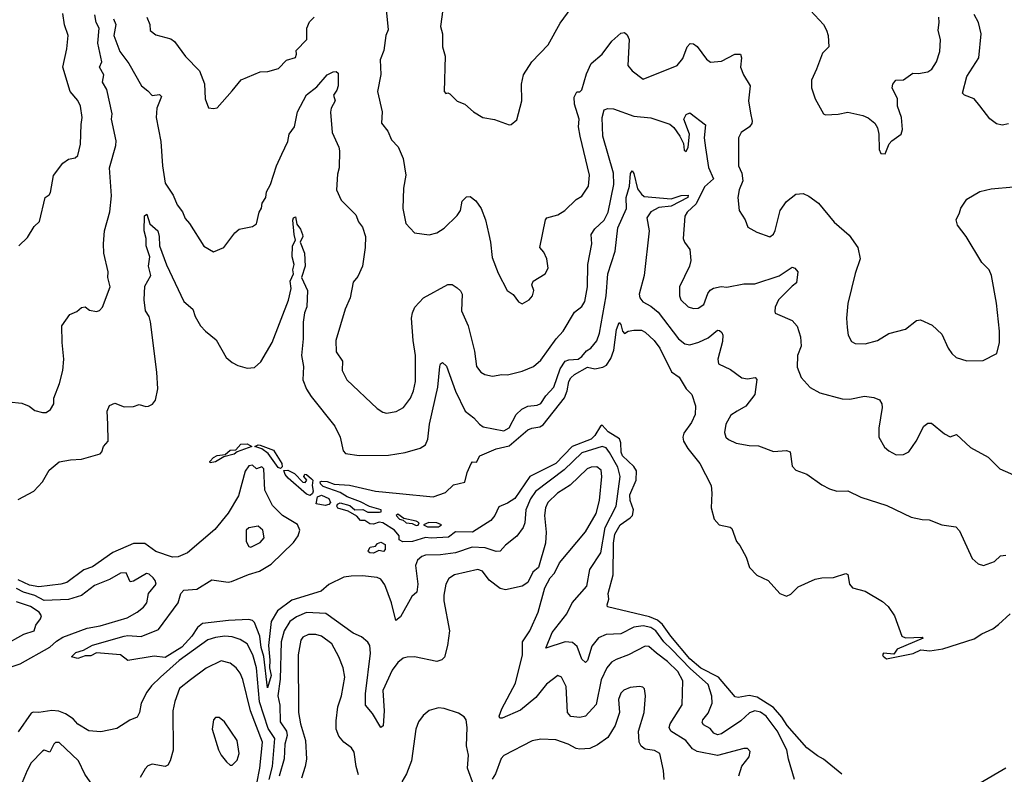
# Model space of a CAD drawing. Extents: x 1246230 to 1426786, y 660032 to 763141.
# Tile 323 of 566: x 1351693 to 1356986, y 706203 to 710261. Entities that reach past the tile are written whole.
import ezdxf

# ---------------------------------------------------------------- set-up
doc = ezdxf.new("R2010")
doc.units = 0

msp = doc.modelspace()

# ---------------------------------------------------------------- linework, layer by layer
at = {"layer": '0CON10XD'}
for points in [[(1351633.6, 708206.4), (1351705, 708198.9), (1351743.2, 708183.2), (1351775, 708160), (1351815, 708148), (1351835, 708148), (1351858.8, 708165), (1351876, 708195), (1351876.7, 708225), (1351906.4, 708303.6), (1351923.8, 708375), (1351929.6, 708435), (1351920.4, 708525), (1351920, 708615), (1351962, 708675), (1351999.1, 708690.9), (1352025, 708713.3), (1352045, 708716.2), (1352068.3, 708698.3), (1352105, 708691.2), (1352122.3, 708697.7), (1352138, 708715), (1352178.6, 708825), (1352165.7, 708875), (1352168.1, 708905), (1352145.5, 709005), (1352143.3, 709055), (1352148.5, 709125), (1352177.6, 709227.6), (1352186.3, 709313.7), (1352175.3, 709464.7), (1352210, 709585), (1352211.1, 709608.9), (1352185.6, 709725), (1352190.2, 709755), (1352161.1, 709885), (1352138.5, 709925), (1352145.6, 709965), (1352121.6, 710005), (1352134.3, 710035), (1352113.4, 710135), (1352120, 710215), (1352103.1, 710245), (1352096.7, 710286.7)], [(1351688.8, 709045), (1351735, 709088.8), (1351770.9, 709149.1), (1351800, 709175), (1351830, 709305), (1351851.2, 709318.8), (1351858.8, 709331.2), (1351875, 709422.5), (1351925, 709490), (1351955, 709510), (1351991.7, 709518.3), (1352005, 709530), (1352018.8, 709591.2), (1352022.4, 709697.6), (1352028.9, 709735), (1352020, 709795), (1352005, 709826.2), (1351963.3, 709875), (1351924, 710005), (1351946, 710105), (1351952.5, 710175), (1351933.6, 710233.6), (1351925.5, 710295)], [(1353662.7, 710315), (1353673.2, 710206.8), (1353660.9, 710175), (1353651.2, 710095), (1353630.8, 710045), (1353634.1, 709965.9), (1353615.7, 709875), (1353642, 709765), (1353637.8, 709705), (1353671.2, 709661.2), (1353692.5, 709615), (1353726.6, 709576.6), (1353754.4, 709515), (1353768.1, 709425), (1353755.5, 709355), (1353752.5, 709245), (1353768, 709165), (1353815, 709113.8), (1353895, 709103.8), (1353935, 709114.2), (1353975, 709140.6), (1354045, 709207.5), (1354061.9, 709235), (1354070.8, 709285), (1354095, 709308), (1354115, 709310), (1354145, 709286), (1354174.6, 709244.6), (1354196.7, 709185), (1354214.4, 709105), (1354224.5, 709064.5), (1354232, 708982), (1354265, 708897.5), (1354314.2, 708804.2), (1354345, 708782.5), (1354374.1, 708744.1), (1354395, 708732.5), (1354432.5, 708755), (1354450, 708775), (1354456.7, 708805), (1354446.7, 708835), (1354453.8, 708855), (1354518, 708895), (1354533.1, 708925), (1354527.5, 708975), (1354510.7, 709010.7), (1354489.2, 709035), (1354520, 709185), (1354527.5, 709195), (1354585, 709211.4), (1354623.8, 709235), (1354685, 709294.2), (1354715, 709312.5), (1354750, 709365), (1354755.5, 709425), (1354706.1, 709635), (1354697.5, 709685), (1354701.4, 709725), (1354676.1, 709806.1), (1354674.4, 709845), (1354687.7, 709872.3)], [(1353968.1, 710315), (1353955.7, 710225), (1353965.7, 710185), (1353966, 710115), (1353979.4, 710065), (1353974.4, 709874.4), (1353983.8, 709863.8), (1353995, 709867.5), (1354005, 709862.5), (1354045, 709822.5), (1354086.1, 709806.1), (1354132.5, 709765), (1354182.5, 709735), (1354245, 709723.8), (1354325, 709696.2), (1354335, 709696.7), (1354365, 709722.5), (1354392.5, 709825), (1354391.4, 709915), (1354401.4, 709965), (1354446, 710035), (1354534, 710125), (1354598, 710242), (1354657.4, 710322.6)], [(1355945, 710310), (1356013.8, 710235), (1356031.2, 710205), (1356040, 710175), (1356042.5, 710115), (1356009.3, 710080.7), (1355976.7, 709995), (1355948.8, 709935), (1355950, 709895), (1355970, 709835), (1356013.3, 709755), (1356025, 709750), (1356092.3, 709752.3), (1356145, 709763.8), (1356226.4, 709746.4), (1356253.6, 709733.6), (1356290, 709705), (1356305, 709680), (1356312.5, 709645), (1356313, 709563), (1356321.7, 709541.7), (1356345, 709540), (1356367.5, 709592.5), (1356380.7, 709609.3), (1356432.5, 709645), (1356438.8, 709671.2), (1356434.3, 709735), (1356411.2, 709795), (1356411.2, 709835), (1356384, 709895), (1356386.7, 709915), (1356403.9, 709936.1), (1356445, 709936.7), (1356495, 709972.5), (1356525, 709971.2), (1356575, 709981.2), (1356597.5, 709995), (1356621.2, 710035), (1356639.5, 710090.5), (1356642.7, 710152.7), (1356630.6, 710205), (1356636.9, 710245), (1356634.4, 710275)], [(1357009.2, 709700.8), (1356975, 709693.6), (1356945, 709701.4), (1356908.3, 709728.3), (1356855, 709797.5), (1356824.5, 709834.5), (1356772.5, 709855), (1356761.2, 709865), (1356784.6, 709955), (1356850, 710055), (1356861.1, 710185), (1356848.2, 710245), (1356825, 710288.1)], [(1352196.3, 710266.3), (1352209.1, 710235), (1352199.5, 710175), (1352230.4, 710090.4), (1352278.6, 710025), (1352347.1, 709905), (1352381.7, 709878.3), (1352405, 709854), (1352445, 709857.9), (1352455, 709847.5), (1352429.4, 709785), (1352427.3, 709735), (1352452.3, 709605), (1352460, 709475), (1352475, 709382), (1352517.9, 709317.9), (1352539.4, 709265), (1352567.4, 709227.4), (1352581.9, 709191.9), (1352605.6, 709165), (1352683.4, 709043.4), (1352735, 709013.3), (1352790, 709035), (1352848.8, 709115), (1352873.3, 709135), (1352945, 709148.8), (1352965, 709162.5), (1352980.8, 709225), (1352993.4, 709246.6), (1352997.1, 709275), (1353015.3, 709305), (1353018.9, 709335), (1353040.5, 709375), (1353073.1, 709475), (1353102.6, 709537.4), (1353134.6, 709605), (1353141.1, 709645), (1353170.5, 709685), (1353186.5, 709765), (1353235, 709856.2), (1353289.5, 709900.5), (1353345, 709963.8), (1353378.8, 709981.2), (1353395, 709982), (1353405, 709974), (1353405.7, 709904.3), (1353398.4, 709881.6), (1353379.2, 709855), (1353389.5, 709825), (1353368.1, 709785), (1353364.3, 709764.3), (1353372.9, 709655), (1353408.6, 709575), (1353412, 709555), (1353410, 709465), (1353400.5, 709429.5), (1353396, 709345), (1353420.7, 709290.7), (1353500.7, 709210.7), (1353515, 709173.8), (1353535.6, 709145), (1353551.9, 709095), (1353550.4, 709035), (1353535.5, 708934.5), (1353510.9, 708879.1), (1353485, 708848.8), (1353469.4, 708765), (1353443.1, 708705), (1353391.9, 708535), (1353394.4, 708475), (1353427.5, 708425), (1353426.9, 708375), (1353451.9, 708325), (1353615, 708170), (1353645, 708150), (1353665, 708144.4), (1353716, 708154), (1353755.7, 708175), (1353794.5, 708225), (1353810, 708265), (1353820.9, 708315), (1353820.9, 708455), (1353808.2, 708535), (1353800, 708655), (1353803.8, 708685), (1353817.5, 708715), (1353864.1, 708765.9), (1353995, 708836.7), (1354017, 708837), (1354045, 708818.8), (1354063.1, 708803.1), (1354072.1, 708785), (1354067.1, 708695), (1354104.7, 708614.7), (1354137.6, 708477.6), (1354148.6, 708395), (1354172.5, 708365), (1354192.6, 708352.6), (1354235, 708344.3), (1354285, 708353.3), (1354315, 708351.9), (1354395, 708371.5), (1354455, 708395.5), (1354495, 708430), (1354576.1, 708543.9), (1354615, 708585.6), (1354675, 708688), (1354715, 708718), (1354731.2, 708745), (1354745.3, 708825), (1354747.8, 708945), (1354769.2, 709055), (1354766, 709105), (1354785, 709136.4), (1354810.5, 709159.5), (1354835, 709183.3), (1354856.9, 709225), (1354887.3, 709375), (1354885.8, 709435.8), (1354827.5, 709635), (1354824.7, 709734.7), (1354835, 709775.6), (1354855, 709783.3), (1354885, 709780.9), (1354995, 709742.9), (1355085, 709732.7), (1355188.9, 709698.9), (1355210.2, 709680.2), (1355241.9, 709635), (1355260.8, 709595), (1355265, 709560), (1355275, 709552.5), (1355286.4, 709575), (1355294.6, 709645.4), (1355264.1, 709725), (1355275, 709751.2), (1355295, 709759.1), (1355380.4, 709695), (1355372, 709625), (1355379, 709571), (1355396.5, 709466.5), (1355422.5, 709405), (1355375, 709361.3), (1355329.2, 709270.8), (1355281.1, 709225), (1355269.5, 709205), (1355260.6, 709085), (1355267.5, 709065), (1355295.8, 709025), (1355301.4, 708965), (1355292.9, 708935), (1355240.6, 708825), (1355240, 708775), (1355247.5, 708755), (1355287, 708717), (1355315, 708708), (1355339.7, 708710.3), (1355370.3, 708729.7), (1355391.7, 708788.3), (1355404.4, 708805.6), (1355423.2, 708816.8), (1355464.3, 708825.7), (1355495, 708822.9), (1355585, 708840.4), (1355645, 708840.4), (1355775, 708882.7), (1355845, 708930.6), (1355860.8, 708925), (1355876.2, 708905), (1355869.4, 708845), (1355845, 708827.8), (1355772.2, 708755), (1355754.4, 708715), (1355752, 708692), (1355755, 708682.5), (1355766.4, 708676.4), (1355845, 708643.3), (1355872.7, 708612.7), (1355890, 708555), (1355894.4, 708505), (1355874.4, 708455), (1355872.4, 708392.4), (1355895, 708336.7), (1355942.6, 708282.6), (1355995, 708254.2), (1356115, 708222.5), (1356155, 708220), (1356234.2, 708235.8), (1356285, 708230), (1356315, 708216.2), (1356328, 708195), (1356330, 708175), (1356311.4, 708065), (1356312.5, 708015), (1356342.4, 707962.4), (1356365, 707942), (1356405, 707920.8), (1356445, 707922), (1356473.2, 707936.8), (1356512.5, 707995), (1356554.3, 708075.7), (1356575, 708091.2), (1356595, 708091.2), (1356664.2, 708034.2), (1356695, 708016.7), (1356729.3, 708029.3), (1356805, 707960.8), (1356899.1, 707909.1), (1356962.5, 707845), (1357065, 707801.2)], [(1352377.1, 710275), (1352392.5, 710235), (1352395, 710203.3), (1352425, 710180), (1352505, 710157.5), (1352524.3, 710144.3), (1352585, 710062), (1352658.8, 709985), (1352686.1, 709916.1), (1352690, 709835), (1352707, 709787), (1352735, 709782.5), (1352755, 709787.5), (1352835, 709877.5), (1352882.9, 709937.1), (1352985, 709981.2), (1353027.3, 709982.7), (1353085, 709998), (1353127.7, 710042.3), (1353175, 710058), (1353181.4, 710075), (1353180, 710095), (1353237.1, 710155), (1353237.3, 710215), (1353250.5, 710249.5), (1353275, 710274.5)], [(1354687.7, 709872.3), (1354705, 709873.3), (1354715, 709883.3), (1354740.6, 709969.4), (1354765, 710026), (1354824.4, 710075), (1354877.1, 710145), (1354925, 710187.5), (1354945, 710192), (1354958.9, 710178.9), (1354968.9, 710155), (1354961.9, 710015), (1354985, 709986), (1355045, 709941.2), (1355226.7, 710015), (1355258.3, 710051.7), (1355281.4, 710115), (1355297.7, 710132.3), (1355315, 710130.8), (1355335, 710117.5), (1355385, 710048.1), (1355406.8, 710033.2), (1355465, 710038.1), (1355537.5, 710075), (1355567.5, 710075), (1355573.8, 710055), (1355567.1, 710005), (1355583.8, 709963.8), (1355619.4, 709905), (1355610.5, 709825), (1355621.4, 709758.6), (1355631.4, 709715), (1355628.1, 709701.9), (1355615.6, 709684.4), (1355571.2, 709655), (1355558, 709625), (1355557.1, 709475), (1355574.7, 709434.7), (1355580.9, 709395), (1355561.4, 709345), (1355554, 709305), (1355560, 709235), (1355593.3, 709185), (1355606.7, 709145), (1355655, 709118.8), (1355725, 709092.5), (1355745, 709107.5), (1355755, 709127.5), (1355782, 709235), (1355815, 709283.3), (1355865, 709323.3), (1355905, 709326.7), (1355935, 709312.5), (1355986.7, 709275), (1356071.3, 709171.3), (1356152.6, 709102.6), (1356198, 709035), (1356212, 708975), (1356184.3, 708895.7), (1356144.3, 708735), (1356137.5, 708655), (1356140.6, 708605), (1356146, 708565), (1356165, 708530), (1356185, 708520), (1356237.7, 708517.7), (1356304.5, 708535.5), (1356365, 708572.5), (1356455, 708596.2), (1356515, 708643.3), (1356536.1, 708646.1), (1356598, 708618), (1356649.7, 708569.7), (1356684.3, 708494.3), (1356703.8, 708465), (1356727.5, 708445), (1356785, 708425.8), (1356872.3, 708427.7), (1356946.7, 708465), (1356960.8, 708525), (1356960, 708585), (1356944.2, 708735.8), (1356917.5, 708885), (1356904.4, 708915), (1356864.6, 708954.6), (1356781.9, 709095), (1356734.2, 709155), (1356727.5, 709185), (1356745, 709222.5), (1356751.9, 709248.1), (1356785, 709296.2), (1356855, 709337.5), (1356915, 709351.9), (1357035, 709362)], [(1351685, 707680.5), (1351769.2, 707725), (1351815, 707776.2), (1351851.4, 707838.6), (1351905, 707882.5), (1351965, 707894.2), (1352025, 707896.9), (1352125, 707926.7), (1352135, 707937.5), (1352142.5, 707965), (1352167.5, 707995), (1352166.2, 708085), (1352162.2, 708155), (1352175, 708186.7), (1352205, 708198), (1352255, 708178.9), (1352305, 708180), (1352335, 708191.4), (1352370.6, 708180.6), (1352385, 708182.9), (1352406, 708194), (1352422.2, 708215), (1352435.5, 708275), (1352430, 708365), (1352396.8, 708636.8), (1352388.2, 708665), (1352369.5, 708695), (1352361.5, 708755), (1352365, 708827.5), (1352397.1, 708885), (1352385.6, 708935), (1352391.5, 708985), (1352372.5, 709045), (1352373.3, 709085), (1352361.9, 709125), (1352364, 709206), (1352376.2, 709215), (1352392.9, 709162.9), (1352435, 709126.2), (1352442.9, 709095), (1352444.3, 709045), (1352482.6, 708942.6), (1352575.7, 708745), (1352624, 708705), (1352636, 708665), (1352664.3, 708615), (1352690.8, 708585), (1352748.9, 708538.9), (1352803.1, 708445), (1352835, 708417.1), (1352865, 708401.1), (1352915, 708386.7), (1352955, 708390), (1352989.5, 708420.5), (1353049.2, 708525), (1353137.2, 708752.7), (1353151.9, 708815), (1353146.2, 708855), (1353164.8, 708895), (1353161.8, 708915), (1353168, 708945), (1353157.1, 708985), (1353159.7, 709045), (1353175.6, 709075), (1353167.7, 709105), (1353162, 709182), (1353165, 709195.6), (1353175, 709200), (1353182, 709162), (1353202, 709135), (1353213.5, 709105), (1353214.7, 709095), (1353200.8, 709065), (1353224.2, 709005), (1353228, 708935), (1353208, 708875), (1353240.8, 708805), (1353236.4, 708716.4), (1353223.2, 708685), (1353216.8, 708635), (1353217.3, 708545), (1353208.4, 708455), (1353218.8, 708395), (1353214.5, 708325), (1353235, 708274), (1353259.5, 708235), (1353387.3, 708075), (1353416.4, 708015), (1353432.2, 707942.2), (1353445, 707927.5), (1353517.2, 707917.2), (1353675, 707919.6), (1353765, 707933.1), (1353845, 707957.5), (1353875, 707973.8), (1353887.1, 708005), (1353895.4, 708085), (1353940.8, 708285), (1353951.1, 708395), (1353955, 708410), (1353965, 708418), (1353987.3, 708397.3), (1354035, 708263.8), (1354086.9, 708155), (1354135, 708119.2), (1354164.3, 708085), (1354185, 708070.6), (1354295, 708050), (1354325, 708065.7), (1354361.9, 708138.1), (1354392.9, 708167.1), (1354425, 708182.5), (1354475, 708188.2), (1354495, 708196.9), (1354521.3, 708238.7), (1354565.2, 708285), (1354597.6, 708382.4), (1354625, 708423.8), (1354645, 708431.5), (1354695, 708435.6), (1354715, 708448.9), (1354740, 708480), (1354764, 708494), (1354795.3, 708534.7), (1354810.8, 708575), (1354846.6, 708776.6), (1354854.1, 708895), (1354894.7, 709015.3), (1354908.9, 709141.1), (1354954.2, 709245), (1354954.1, 709305), (1354971.2, 709365), (1354976.9, 709433.1), (1354985, 709447.5), (1354995, 709433.1), (1355015, 709352), (1355035, 709322.5), (1355050.9, 709310.9), (1355195, 709298.3), (1355249.2, 709315), (1355286.8, 709316.8), (1355285, 709304.2), (1355195, 709257.7), (1355128.5, 709251.5), (1355085, 709227.7), (1355064.5, 709195), (1355076.4, 709125), (1355050.3, 708885), (1355024, 708785), (1355027.1, 708765), (1355042.9, 708742.9), (1355085, 708721.1), (1355125, 708688.7), (1355235, 708545.4), (1355268.2, 708518.2), (1355295, 708512.8), (1355343.5, 708526.5), (1355395, 708549.5), (1355445, 708590.6), (1355455, 708590), (1355468, 708578), (1355472.7, 708565), (1355470.5, 708529.5), (1355445.5, 708435), (1355450.4, 708410.4), (1355515, 708378.9), (1355575, 708335.6), (1355605, 708330), (1355647.5, 708337.5), (1355656.4, 708326.4), (1355645.6, 708245), (1355597.3, 708182.7), (1355550, 708155)], [(1356112.7, 706202.7), (1356014.5, 706285), (1355981.9, 706301.9), (1355925, 706346), (1355818.9, 706465), (1355789.5, 706509.5), (1355745, 706562.9), (1355657.8, 706617.8), (1355615, 706627.2), (1355555, 706615.3), (1355539.6, 706619.6), (1355449.6, 706725), (1355355, 706774.4), (1355295, 706823.9), (1355193.3, 706945), (1355148.5, 707008.5), (1355122, 707032), (1355079.5, 707049.5), (1354853.7, 707103.7), (1354850.6, 707115), (1354860, 707145), (1354856.5, 707175), (1354882.5, 707275), (1354884.9, 707444.9), (1354892.5, 707495), (1354921.6, 707545), (1354975, 707581.2), (1354986.8, 707595), (1354992.2, 707625), (1354974.6, 707674.6), (1354973, 707705), (1355007.7, 707785), (1355009.1, 707835), (1354995, 707858.8), (1354933.6, 707915), (1354925.9, 707935), (1354924.1, 707985), (1354917.3, 708007.3), (1354857.3, 708045), (1354825, 708080), (1354814.8, 708075.2), (1354785.7, 708025), (1354765, 708005.3), (1354663.7, 707966.3), (1354575, 707874), (1354436.1, 707803.9), (1354355, 707686.5), (1354315, 707660), (1354268.3, 707641.7), (1354246.7, 707595), (1354225, 707567.5), (1354127.5, 707505), (1354035, 707506.2), (1353997.5, 707477.5), (1353905, 707473), (1353875, 707477), (1353805, 707454.2), (1353753.4, 707453.4), (1353733.3, 707463.3), (1353732.5, 707485), (1353707.5, 707515), (1353645, 707555.4), (1353625, 707558.5), (1353595, 707547.8), (1353575, 707548.9), (1353548.3, 707568.3), (1353525, 707568.1), (1353505, 707591.5), (1353458.3, 707618.3), (1353403.4, 707633.4), (1353398.1, 707645), (1353401.2, 707655), (1353415, 707663.4), (1353468, 707648), (1353495, 707625.6), (1353536.9, 707626.9), (1353565, 707612.2), (1353627, 707613), (1353636.2, 707615), (1353636.7, 707625), (1353573.1, 707643.1), (1353525, 707668.8), (1353452.5, 707695), (1353415, 707718.8), (1353325, 707750), (1353310, 707765), (1353307.5, 707775), (1353315, 707778.8), (1353345, 707777.1), (1353383.9, 707763.9), (1353465, 707757.1), (1353605, 707725.8), (1353735, 707712.5), (1353915, 707695.8), (1353981.2, 707718.8), (1354025, 707760), (1354086, 707774), (1354098, 707825), (1354120, 707875), (1354127, 707883), (1354149.3, 707880.7), (1354166.7, 707915), (1354255, 707953.5), (1354325, 707968.9), (1354424.5, 708055), (1354446, 708065), (1354488.4, 708071.6), (1354507.6, 708082.4), (1354622.1, 708227.9), (1354636.4, 708265), (1354645.4, 708315), (1354655, 708334.4), (1354675, 708353.3), (1354745, 708391.8), (1354785, 708383.8), (1354828.3, 708391.7), (1354847.2, 708402.8), (1354871.2, 708438.8), (1354887.1, 708482.9), (1354901.8, 708595), (1354915, 708632.5), (1354925, 708622.5), (1354934, 708586)], [(1354934, 708586), (1354945, 708572.5), (1354964.2, 708585.8), (1354995, 708592), (1355035, 708591.4), (1355055, 708580), (1355104.2, 708535), (1355134.3, 708495), (1355197, 708367), (1355238.3, 708338.3), (1355276.2, 708276.2), (1355306.9, 708245), (1355326.9, 708185), (1355325, 708137.5), (1355305, 708094.4), (1355263.2, 708036.8), (1355258.1, 708015), (1355261.6, 707995), (1355284.1, 707954.1), (1355350, 707875), (1355409.5, 707755), (1355414.5, 707714.5), (1355410, 707635), (1355427.1, 707575), (1355453.3, 707545), (1355512.5, 707532.5), (1355521.2, 707525), (1355546, 707455), (1355565, 707432.5), (1355599.2, 707370.8), (1355616.7, 707315), (1355655, 707272.9), (1355716.7, 707245), (1355780, 707175), (1355815, 707161.2), (1355838.8, 707171.2), (1355878.8, 707211.2), (1355968.7, 707251.3), (1356005, 707259.4), (1356068.3, 707261.7), (1356135, 707282.5), (1356145, 707277.5), (1356153.8, 707225), (1356170, 707205), (1356238.3, 707188.3), (1356331.7, 707131.7), (1356361.2, 707105), (1356395.8, 707055), (1356436.1, 706946.1), (1356455, 706936.7), (1356545, 706940), (1356550, 706935), (1356410, 706875), (1356391.7, 706848.3), (1356337.5, 706855), (1356332, 706845), (1356335, 706837.5), (1356353, 706823), (1356497, 706853), (1356537, 706873), (1356585, 706866.2), (1356655, 706878), (1356825, 706931.2), (1356865, 706957.5), (1356925, 706984.3), (1356955, 707007.5), (1357017.1, 707065)], [(1355550, 708155), (1355515.7, 708134.3), (1355488.8, 708085), (1355481.7, 708041.7), (1355490, 708015), (1355502.7, 708002.7), (1355545, 707984), (1355615, 707971.2), (1355665, 707970), (1355745, 707938.8), (1355815, 707943.3), (1355835, 707937.5), (1355845, 707860), (1355865, 707837.5), (1355925, 707816), (1356005, 707758.8), (1356047.3, 707737.3), (1356085.9, 707725.9), (1356145, 707728), (1356215, 707692.5), (1356355, 707648.9), (1356485, 707585.8), (1356545, 707572.5), (1356581.7, 707571.7), (1356650, 707545), (1356725, 707533.3), (1356745, 707512.5), (1356813, 707363), (1356845, 707333.8), (1356875, 707326), (1356933, 707347), (1356965, 707378.1), (1356995, 707381.4)], [(1355197.8, 706875), (1355156.2, 706915), (1355113.1, 706975), (1355085, 706992.8), (1355045, 707001.3), (1354995, 706994.2), (1354925, 706958.9), (1354845, 706954.1), (1354804.1, 706935.9), (1354768, 706892), (1354745, 706814), (1354735, 706804.6), (1354715, 706822.2), (1354689.9, 706889.9), (1354665, 706911.2), (1354625, 706914.8), (1354521.7, 706881.7), (1354554.6, 706965), (1354634.7, 707065.3), (1354662.5, 707125), (1354741.8, 707215), (1354758.5, 707305), (1354817.1, 707392.9), (1354840.6, 707529.4), (1354898.7, 707645), (1354920.8, 707805), (1354908.1, 707855), (1354864.1, 707934.1), (1354845, 707959.1), (1354825, 707964.8), (1354715, 707931.7), (1354620.4, 707839.6), (1354466, 707724), (1354439.8, 707685), (1354413.5, 707625), (1354408.3, 707555), (1354399.9, 707530.1), (1354366, 707484), (1354304.5, 707435), (1354276.6, 707403.4), (1354255, 707400.4), (1354195, 707419.8), (1354126.2, 707423.8), (1354035, 707393.5), (1353955, 707382.3), (1353875, 707381.6), (1353855, 707373.9), (1353832.1, 707355), (1353820.4, 707325), (1353834.1, 707225), (1353828.2, 707181.8), (1353801.8, 707158.2), (1353740.5, 707049.5), (1353715, 707030), (1353691.2, 707125), (1353655, 707222.5), (1353635, 707252.2), (1353615, 707260.3), (1353535, 707269.7), (1353475, 707269.2), (1353435, 707262.1), (1353355, 707223.5), (1353312.7, 707187.3), (1353155, 707139.1), (1353078.7, 707081.3), (1353045.2, 707025), (1353031, 706895), (1353037.1, 706817.2), (1353035.8, 706775), (1353043.9, 706735), (1353025, 706668), (1353005.9, 706835.9), (1352990.9, 706885), (1352982.9, 706945), (1352955, 707019.2), (1352945, 707029.3), (1352925, 707035.3), (1352815, 707030.4), (1352675, 707014.5), (1352648, 706992), (1352618.6, 706945), (1352565, 706886.1), (1352475, 706830.7), (1352415, 706837.3), (1352275, 706814.4), (1352235.2, 706845.2), (1352105, 706855.6), (1352075, 706840.4), (1352045, 706840), (1352005, 706825.5), (1351971.2, 706835), (1351995, 706857.8), (1352035, 706870), (1352085, 706896.7), (1352255, 706946.5), (1352275, 706950), (1352345, 706943.6), (1352438.7, 706981.3), (1352544.3, 707125), (1352559.1, 707175), (1352575, 707193), (1352645, 707199), (1352725, 707249.1), (1352813.9, 707236.1), (1352831.2, 707238.8), (1352922.4, 707277.6), (1352981.5, 707295), (1353045, 707333.2), (1353165, 707449.7), (1353190.5, 707485), (1353198.9, 707515), (1353185.6, 707545.6), (1353104.9, 707594.9), (1353051.2, 707648.8), (1353010.8, 707730.8), (1353005, 707845.5), (1352995, 707855.4), (1352965, 707845.8), (1352945, 707865.5), (1352925, 707862.5), (1352905, 707833.3), (1352869.2, 707700.8), (1352813.3, 707606.7), (1352741.3, 707518.7), (1352595, 707394.6), (1352545, 707372.9), (1352515, 707371.2), (1352425, 707401.3), (1352365, 707444.5), (1352305, 707444.2), (1352192.9, 707395), (1352085, 707318.6), (1352038.4, 707301.6), (1351945.4, 707235), (1351914.5, 707225.5), (1351795, 707210.7), (1351745, 707219.2), (1351685, 707249.2)], [(1352717, 707877), (1352715.8, 707885), (1352734.3, 707905.7), (1352755, 707916.4), (1352797.1, 707922.9), (1352823.6, 707946.4), (1352855, 707947.5), (1352881.3, 707978.7), (1352915, 707979.8), (1352941.2, 707965), (1352862.6, 707937.4), (1352845, 707924.2), (1352790.7, 707909.3), (1352745, 707882.3), (1352717, 707877)], [(1353095, 707848.1), (1353083.2, 707853.2), (1353028.1, 707928.1), (1352995, 707953.1), (1352956.2, 707965), (1352975, 707974.4), (1352985, 707972.7), (1353056.7, 707946.7), (1353101.6, 707875), (1353103.4, 707856.6), (1353095, 707848.1)], [(1355559.2, 706195), (1355575, 706246.7), (1355615, 706296.7), (1355620, 706325), (1355605, 706342), (1355585, 706341.9), (1355445, 706303.8), (1355335, 706325.8), (1355310.5, 706340.5), (1355274.8, 706384.8), (1355193.5, 706435), (1355184.5, 706455), (1355190, 706475), (1355253.5, 706576.5), (1355258.7, 706705), (1355230.7, 706755), (1355175, 706810), (1355116.2, 706855), (1355075, 706890), (1355055, 706892.7), (1354965, 706844.6), (1354899.3, 706820.7), (1354875, 706805.6), (1354849.3, 706775), (1354819.2, 706710.8), (1354791.9, 706578.1), (1354735, 706515.6), (1354705, 706507.8), (1354655, 706514.4), (1354638.1, 706535), (1354631.3, 706675), (1354605, 706726), (1354585, 706734.2), (1354525, 706687.9), (1354466.9, 706615), (1354385, 706547.2), (1354287.5, 706505), (1354273.3, 706505), (1354271.2, 706515), (1354285.6, 706555), (1354357.9, 706692.1), (1354395.2, 706845), (1354395.3, 706915), (1354436.2, 706975), (1354480.5, 707075), (1354516.9, 707205), (1354545, 707258.8), (1354568.6, 707285), (1354595, 707340), (1354735, 707507.1), (1354791.8, 707605), (1354809.1, 707675), (1354822.2, 707805), (1354818.6, 707838.6), (1354795, 707855.4), (1354765, 707853.8), (1354743.5, 707845), (1354652.7, 707757.3), (1354584.8, 707715.2), (1354531.3, 707665), (1354518.7, 707635), (1354514, 707595), (1354523.6, 707505), (1354519.4, 707445), (1354481.2, 707315), (1354450.9, 707289.1), (1354424.3, 707235), (1354395, 707214.2), (1354305, 707195.6), (1354275, 707201.1), (1354216.5, 707246.5), (1354181.4, 707295), (1354155, 707304.4), (1354031.2, 707275), (1353999.4, 707255), (1353984.5, 707225), (1353973.9, 707166.1), (1353973.8, 707135), (1354002.7, 706975), (1353993.3, 706895), (1353977.3, 706832.7), (1353962.4, 706817.6), (1353935, 706810), (1353815, 706834.3), (1353775, 706831.9), (1353755, 706826.9), (1353725, 706804.3), (1353695, 706762.5), (1353645.8, 706654.2), (1353652.2, 706545), (1353646.9, 706463.1), (1353635, 706453.8), (1353589.5, 706529.5), (1353552.2, 706575), (1353551.8, 706635), (1353579.1, 706855), (1353575.4, 706895), (1353565, 706913.3), (1353531.2, 706941.2), (1353485, 706961.9), (1353337.8, 707067.8), (1353235, 707072.5), (1353180.1, 707049.9), (1353145.9, 707024.1), (1353114.3, 706975), (1353098.3, 706915), (1353093.7, 706715), (1353080.6, 706625), (1353090.7, 706575), (1353093.7, 706485), (1353127.2, 706435), (1353131, 706411), (1353117.9, 706365), (1353114.7, 706285.3), (1353087, 706193)], [(1353255, 707702.2), (1353235, 707708.8), (1353136.2, 707796.2), (1353120, 707815), (1353113.1, 707836.9), (1353135, 707837.9), (1353169.7, 707819.8), (1353215, 707773.8), (1353228.1, 707771.9), (1353235.8, 707785), (1353220.8, 707805), (1353225, 707816.2), (1353235, 707815.8), (1353262.1, 707792.1), (1353268, 707785), (1353264.4, 707755), (1353270.8, 707725), (1353267.5, 707712.5), (1353255, 707702.2)], [(1353335, 707648.5), (1353287, 707657), (1353294.6, 707695.4), (1353315, 707704.5), (1353355, 707685.5), (1353363.3, 707665), (1353355, 707653.8), (1353335, 707648.5)], [(1353825, 707540.6), (1353835, 707542.9), (1353840, 707555), (1353825, 707563.3), (1353758.3, 707578.3), (1353725, 707602.5), (1353717.5, 707595), (1353733.8, 707575), (1353755, 707570), (1353770, 707555), (1353802.1, 707552.1), (1353825, 707540.6)], [(1352935, 707424), (1352985, 707448.8), (1353007.1, 707475), (1353000, 707515), (1352975, 707537.5), (1352925, 707528), (1352910.8, 707515), (1352910, 707455), (1352925, 707427.5), (1352935, 707424)], [(1353885, 707533.3), (1353945, 707534.2), (1353960, 707545), (1353935.8, 707555.8), (1353892.3, 707557.7), (1353863.3, 707545), (1353885, 707533.3)], [(1353595, 707392.2), (1353575, 707392.9), (1353568.6, 707398.6), (1353565.8, 707405), (1353576.5, 707423.5), (1353605, 707429.2), (1353616.5, 707443.5), (1353635, 707450.6), (1353658.3, 707438.3), (1353657.5, 707412.5), (1353648.8, 707401.2), (1353624.3, 707405.7), (1353595, 707392.2)], [(1351596.2, 706763.8), (1351695, 706796.9), (1351855, 706887.1), (1351890.5, 706919.5), (1351925, 706940), (1352055, 706988), (1352125, 707001.6), (1352270.8, 707045), (1352325, 707074.6), (1352358.7, 707101.3), (1352375.4, 707125), (1352385.5, 707175), (1352425.6, 707225), (1352421.1, 707245), (1352409.5, 707259.5), (1352388.8, 707278.8), (1352375, 707282.7), (1352305, 707240.9), (1352287.5, 707237.5), (1352265, 707285.8), (1352235, 707284.5), (1352175, 707250), (1352095, 707217.7), (1352025, 707164), (1351955, 707142.4), (1351825, 707138), (1351775, 707164), (1351713.1, 707183.1), (1351675, 707202)], [(1351605.3, 706894.7), (1351715, 706955.6), (1351770, 706975), (1351780, 707005), (1351805, 707038.8), (1351810, 707055), (1351797.1, 707075), (1351751.4, 707105), (1351675, 707130.9)], [(1353515, 706199.2), (1353501.1, 706245), (1353491.7, 706321.7), (1353476.2, 706345), (1353435, 706376.2), (1353407.9, 706407.9), (1353394.2, 706445), (1353395, 706490), (1353403.6, 706565), (1353423.6, 706625), (1353440, 706725), (1353431.2, 706775), (1353408.7, 706835), (1353370.4, 706905), (1353315, 706945.4), (1353285, 706954.6), (1353245, 706955.4), (1353215, 706939.5), (1353205, 706924.2), (1353190, 706845), (1353191.5, 706535), (1353202.5, 706475), (1353230, 706385), (1353233.8, 706285), (1353227.9, 706245), (1353207.2, 706182.8)], [(1353034.8, 706175), (1353052, 706245), (1353064.6, 706395), (1353028.5, 706448.5), (1352981.9, 706591.9), (1352965.6, 706775), (1352947, 706845), (1352915, 706904.5), (1352878.1, 706928.1), (1352835, 706942.4), (1352795, 706945.6), (1352745, 706939), (1352704.8, 706925.2), (1352549.2, 706815), (1352450, 706725), (1352400.8, 706679.2), (1352375.4, 706645), (1352345.6, 706585), (1352337.3, 706535), (1352325, 706510.6), (1352285.5, 706494.5), (1352215, 706450), (1352129.5, 706430.5), (1352065, 706436.2), (1352005, 706472.5), (1351981.1, 706501.1), (1351938.1, 706528.1), (1351902.9, 706542.9), (1351864.7, 706545.3), (1351795, 706535.5), (1351765, 706537.5), (1351755, 706531.4), (1351685, 706432)], [(1355857.8, 706175), (1355825.3, 706285), (1355817.6, 706335), (1355765, 706437.1), (1355706.7, 706515), (1355675, 706536.3), (1355645, 706543.3), (1355616.9, 706533.1), (1355570.1, 706489.9), (1355465, 706420.5), (1355445, 706414.2), (1355425, 706423.9), (1355405, 706448.4), (1355368.4, 706468.4), (1355361.7, 706481.7), (1355365.4, 706495), (1355395, 706530.8), (1355415.4, 706585), (1355413.8, 706623.8), (1355394.1, 706685), (1355299.7, 706769.7), (1355197.8, 706875)], [(1352967.1, 706152.9), (1352983.4, 706235), (1352998, 706375), (1352933.3, 706545), (1352892.7, 706712.7), (1352877.4, 706747.4), (1352856.9, 706775), (1352825, 706801.1), (1352775, 706812.2), (1352695, 706772.7), (1352610.7, 706710.7), (1352552.7, 706665), (1352526.9, 706595), (1352516.4, 706545), (1352517.6, 706332.4), (1352502.5, 706275), (1352488.9, 706251.1), (1352475.7, 706244.3), (1352405, 706257.1), (1352382.4, 706247.6), (1352367.4, 706232.6), (1352340.5, 706185)], [(1355158, 706175), (1355153.9, 706223.9), (1355134.2, 706315), (1355105, 706330.9), (1355055, 706337.5), (1355033.5, 706353.5), (1355022.3, 706375), (1355020.4, 706435), (1355050.6, 706535), (1355058, 706625), (1355052.3, 706662.3), (1355042, 706672), (1355025, 706675.8), (1354975, 706669.4), (1354941.2, 706655), (1354925, 706640), (1354911.5, 706605), (1354917.1, 706535), (1354893.9, 706465), (1354855, 706400.5), (1354798.6, 706361.4), (1354757.8, 706342.2), (1354705, 706337.8), (1354685, 706340.9), (1354641.1, 706365), (1354575, 706388), (1354495, 706391.9), (1354447.3, 706382.7), (1354295, 706303.8), (1354282, 706288), (1354250.4, 706205), (1354233.6, 706176.4)], [(1354135, 706143.1), (1354101.1, 706235), (1354105.3, 706305), (1354094.7, 706355.3), (1354098.5, 706455), (1354092.5, 706495), (1354081.7, 706511.7), (1354051.7, 706531.7), (1353975, 706556.2), (1353945, 706560), (1353895, 706546.7), (1353861.7, 706518.3), (1353836, 706485), (1353822.9, 706445), (1353798.8, 706275), (1353772.7, 706205), (1353746.8, 706163.2)], [(1352835, 706252.5), (1352861.2, 706278.8), (1352872.5, 706315), (1352862.5, 706385), (1352793.8, 706485), (1352765, 706508.8), (1352745, 706507.5), (1352733.8, 706495), (1352728, 706445), (1352761.2, 706335), (1352776, 706305), (1352805, 706270), (1352825, 706252.5), (1352835, 706252.5)], [(1352084.6, 706145), (1352043.2, 706203.2), (1352009.6, 706275), (1351905, 706374.3), (1351885, 706374.4), (1351875.6, 706365), (1351855, 706321.9), (1351825, 706333.3), (1351815, 706327.8), (1351753.8, 706265), (1351733.5, 706223.5), (1351678.8, 706095)], [(1356995, 706236), (1356856.8, 706155)]]:
    msp.add_lwpolyline(points, dxfattribs=at)

doc.saveas('drawing.dxf')
